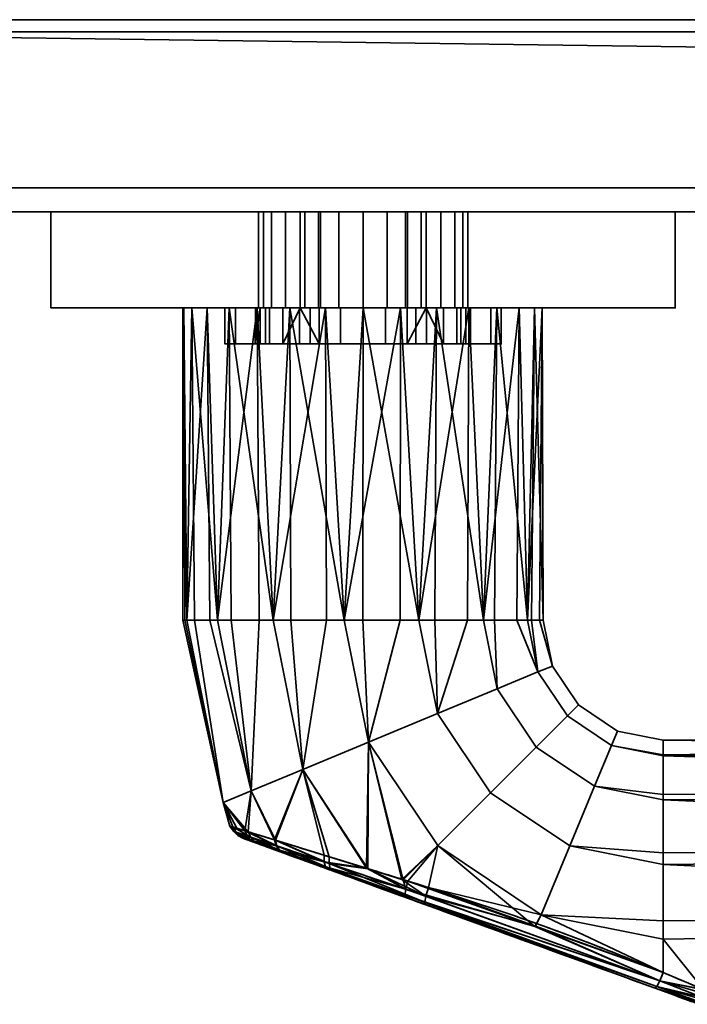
# Model space of a CAD drawing. Header units: millimetres. Extents: x -603 to 3703, y -115 to 193.
# Tile 290 of 656: x 1065 to 1121, y -115 to -33. Entities that reach past the tile are written whole.
import ezdxf

# ---------------------------------------------------------------- set-up
doc = ezdxf.new("R2010")
doc.units = ezdxf.units.MM
doc.layers.add('152', color=7, linetype='Continuous', true_color=0xffffff)

# ---------------------------------------------------------------- blocks, each defined once
blk = doc.blocks.new('UG_SURFACE_071')
at = {"layer": '152', "color": 43, "linetype": 'Continuous', "lineweight": 35}
for points in [[(1029, 0, 2017), (1029, -34, 2017), (1971, -34, 2017), (1971, 0, 2017)], [(1029, -34), (1029, -2), (1971, -2), (1971, -34)], [(1971, -34, 2017), (1029, -34, 2017), (1016, -34, 2030), (1984, -34, 2030)], [(1984, -47), (1016, -47), (1016, -34), (1029, -34)], [(1016, -34, 2030), (1016, -49, 2030), (1984, -49, 2030), (1984, -34, 2030)], [(1984, -47), (1029, -34), (1971, -34)], [(1016, -49, 2), (1016, -47), (1984, -47), (1984, -49, 2)], [(1016, -49, 2030), (1068, -49, 1186.5), (1094, -49, 1190)], [(1016, -49, 2), (1094, -49, 948), (1068, -49, 951.5)], [(1068, -49, 951.5), (1068, -49, 1186.5), (1016, -49, 2030), (1016, -49, 2)], [(1094, -49, 1190), (1120, -49, 1186.5), (1984, -49, 2030), (1016, -49, 2030)], [(1120, -49, 951.5), (1094, -49, 948), (1016, -49, 2), (1984, -49, 2)], [(1094, -49, 948), (1094, -57, 948), (1068, -57, 951.5), (1068, -49, 951.5)], [(1068, -49, 1186.5), (1068, -57, 1186.5), (1094, -57, 1190), (1094, -49, 1190)], [(1068, -49, 951.5), (1068, -57, 951.5), (1068, -57, 1186.5), (1068, -49, 1186.5)], [(1085.289, -49, 1011.173), (1085.289, -57, 1011.173), (1086.367, -57, 1007.721), (1086.367, -49, 1007.721)], [(1085.699, -49, 1014.767), (1085.699, -57, 1014.767), (1085.289, -57, 1011.173), (1085.289, -49, 1011.173)], [(1099.25, -49, 1005), (1085.289, -49, 1011.173), (1086.367, -49, 1007.721), (1088.75, -49, 1005)], [(1085.699, -49, 1014.767), (1085.289, -49, 1011.173), (1099.25, -49, 1005)], [(1087.527, -49, 1017.888), (1087.527, -57, 1017.888), (1085.699, -57, 1014.767), (1085.699, -49, 1014.767)], [(1099.25, -49, 1005), (1090.461, -49, 1020.002), (1087.527, -49, 1017.888), (1085.699, -49, 1014.767)], [(1086.367, -49, 1007.721), (1086.367, -57, 1007.721), (1088.75, -57, 1005), (1088.75, -49, 1005)], [(1090.461, -49, 1020.002), (1090.461, -57, 1020.002), (1087.527, -57, 1017.888), (1087.527, -49, 1017.888)], [(1088.75, -49, 992.5), (1088.75, -57, 992.5), (1089.15, -57, 990.491), (1089.15, -49, 990.491)], [(1088.75, -49, 1005), (1088.75, -57, 1005), (1088.75, -57, 1004.69)], [(1088.75, -57, 1004.69), (1088.75, -57, 992.5), (1088.75, -49, 992.5), (1088.75, -49, 1005)], [(1099.25, -49, 992.5), (1088.75, -49, 992.5), (1089.15, -49, 990.491), (1090.288, -49, 988.788)], [(1099.25, -49, 992.5), (1099.25, -49, 1005), (1088.75, -49, 1005), (1088.75, -49, 992.5)], [(1089.15, -49, 990.491), (1089.15, -57, 990.491), (1090.288, -57, 988.788), (1090.288, -49, 988.788)], [(1090.288, -49, 988.788), (1090.288, -57, 988.788), (1091.991, -57, 987.65), (1091.991, -49, 987.65)], [(1097.712, -49, 988.788), (1090.288, -49, 988.788), (1091.991, -49, 987.65)], [(1097.712, -49, 988.788), (1098.85, -49, 990.491), (1099.25, -49, 992.5), (1090.288, -49, 988.788)], [(1094, -49, 1020.75), (1094, -57, 1020.75), (1090.461, -57, 1020.002), (1090.461, -49, 1020.002)], [(1099.25, -49, 1005), (1097.539, -49, 1020.002), (1094, -49, 1020.75), (1090.461, -49, 1020.002)], [(1091.991, -49, 987.65), (1091.991, -57, 987.65), (1094, -57, 987.25), (1094, -49, 987.25)], [(1091.991, -49, 987.65), (1094, -49, 987.25), (1096.009, -49, 987.65), (1097.712, -49, 988.788)], [(1120, -49, 951.5), (1120, -57, 951.5), (1094, -57, 948), (1094, -49, 948)], [(1094, -49, 1190), (1094, -57, 1190), (1120, -57, 1186.5), (1120, -49, 1186.5)], [(1094, -49, 987.25), (1094, -57, 987.25), (1096.009, -57, 987.65), (1096.009, -49, 987.65)], [(1097.539, -49, 1020.002), (1097.539, -57, 1020.002), (1094, -57, 1020.75), (1094, -49, 1020.75)], [(1096.009, -49, 987.65), (1096.009, -57, 987.65), (1097.712, -57, 988.788), (1097.712, -49, 988.788)], [(1100.473, -49, 1017.888), (1100.473, -57, 1017.888), (1097.539, -57, 1020.002), (1097.539, -49, 1020.002)], [(1102.301, -49, 1014.767), (1100.473, -49, 1017.888), (1097.539, -49, 1020.002), (1099.25, -49, 1005)], [(1097.712, -49, 988.788), (1097.712, -57, 988.788), (1098.85, -57, 990.491), (1098.85, -49, 990.491)], [(1098.85, -49, 990.491), (1098.85, -57, 990.491), (1099.25, -57, 992.5), (1099.25, -49, 992.5)], [(1099.25, -49, 1005), (1099.25, -49, 992.5), (1099.25, -57, 992.5), (1099.25, -57, 1004.69)], [(1099.25, -57, 1004.69), (1099.25, -57, 1005), (1099.25, -49, 1005)], [(1099.25, -49, 1005), (1099.25, -57, 1005), (1101.632, -57, 1007.721), (1101.632, -49, 1007.721)], [(1099.25, -49, 1005), (1101.632, -49, 1007.721), (1102.711, -49, 1011.173), (1102.301, -49, 1014.767)], [(1102.301, -49, 1014.767), (1102.301, -57, 1014.767), (1100.473, -57, 1017.888), (1100.473, -49, 1017.888)], [(1101.632, -49, 1007.721), (1101.632, -57, 1007.721), (1102.711, -57, 1011.173), (1102.711, -49, 1011.173)], [(1102.711, -49, 1011.173), (1102.711, -57, 1011.173), (1102.301, -57, 1014.767), (1102.301, -49, 1014.767)], [(1984, -49, 2), (1984, -49, 2030), (1120, -49, 1186.5), (1120, -49, 951.5)], [(1120, -49, 1186.5), (1120, -57, 1186.5), (1120, -57, 951.5), (1120, -49, 951.5)], [(1068, -57, 951.5), (1082.5, -57, 993.5), (1082.5, -57, 1014.5)], [(1068, -57, 951.5), (1079.734, -57, 1099.365), (1079, -57, 1104)], [(1068, -57, 951.5), (1083.375, -57, 989.099), (1082.5, -57, 993.5)], [(1079, -57, 1104), (1079.082, -57, 1105.568), (1068, -57, 1186.5), (1068, -57, 951.5)], [(1068, -57, 951.5), (1085.868, -57, 985.368), (1083.375, -57, 989.099)], [(1094, -57, 1190), (1068, -57, 1186.5), (1090.881, -57, 1118.672)], [(1068, -57, 1186.5), (1081.01, -57, 1111.5), (1085.183, -57, 1116.135)], [(1068, -57, 951.5), (1082.853, -57, 1093.963), (1079.734, -57, 1099.365)], [(1068, -57, 951.5), (1089.599, -57, 982.875), (1085.868, -57, 985.368)], [(1085.183, -57, 1116.135), (1090.881, -57, 1118.672), (1068, -57, 1186.5)], [(1068, -57, 951.5), (1087.899, -57, 1090.297), (1082.853, -57, 1093.963)], [(1068, -57, 951.5), (1094, -57, 948), (1094, -57, 982), (1089.599, -57, 982.875)], [(1082.5, -57, 1014.5), (1094, -57, 1089), (1087.899, -57, 1090.297), (1068, -57, 951.5)], [(1079.082, -57, 1105.568), (1081.01, -57, 1111.5), (1068, -57, 1186.5)], [(1079, -57, 1104), (1079.734, -57, 1099.365), (1079.328, -83, 1100.881)], [(1079.082, -57, 1105.568), (1079, -57, 1104), (1079, -83, 1104)], [(1079, -83, 1104), (1079.164, -83, 1105.559), (1079.082, -57, 1105.568)], [(1079.328, -83, 1100.881), (1079, -83, 1104), (1079, -57, 1104)], [(1081.01, -57, 1111.5), (1079.082, -57, 1105.568), (1079.328, -83, 1107.119)], [(1079.082, -57, 1105.568), (1079.164, -83, 1105.559), (1079.328, -83, 1107.119)], [(1079.734, -57, 1099.365), (1079.959, -83, 1099.465), (1079.328, -83, 1100.881)], [(1079.328, -83, 1107.119), (1081.234, -83, 1111.4), (1081.01, -57, 1111.5)], [(1079.734, -57, 1099.365), (1082.853, -57, 1093.963), (1081.865, -83, 1095.183)], [(1081.865, -83, 1095.183), (1079.959, -83, 1099.465), (1079.734, -57, 1099.365)], [(1085.183, -57, 1116.135), (1081.01, -57, 1111.5), (1081.865, -83, 1112.817)], [(1081.01, -57, 1111.5), (1081.234, -83, 1111.4), (1081.865, -83, 1112.817)], [(1082.853, -57, 1093.963), (1083.017, -83, 1094.146), (1081.865, -83, 1095.183)], [(1081.865, -83, 1112.817), (1085.348, -83, 1115.953), (1085.183, -57, 1116.135)], [(1094, -57, 1089), (1082.5, -57, 1014.5), (1083.375, -57, 1018.901)], [(1083.375, -57, 989.099), (1083.375, -60, 989.099), (1082.5, -60, 993.5), (1082.5, -57, 993.5)], [(1082.5, -57, 993.5), (1082.5, -60, 993.5), (1082.5, -60, 1014.5), (1082.5, -57, 1014.5)], [(1082.5, -57, 1014.5), (1082.5, -60, 1014.5), (1083.375, -60, 1018.901), (1083.375, -57, 1018.901)], [(1082.853, -57, 1093.963), (1087.899, -57, 1090.297), (1086.5, -83, 1091.01)], [(1086.5, -83, 1091.01), (1083.017, -83, 1094.146), (1082.853, -57, 1093.963)], [(1083.375, -57, 1018.901), (1085.868, -57, 1022.632), (1094, -57, 1089)], [(1085.868, -57, 985.368), (1085.868, -60, 985.368), (1083.375, -60, 989.099), (1083.375, -57, 989.099)], [(1083.375, -57, 1018.901), (1083.375, -60, 1018.901), (1085.868, -60, 1022.632), (1085.868, -57, 1022.632)], [(1085.441, -57, 1009.219), (1085.049, -57, 1012.941), (1085, -60, 1012)], [(1085.049, -57, 1012.941), (1085.049, -60, 1012.941), (1085, -60, 1012)], [(1085, -60, 1012), (1085.441, -60, 1009.219), (1085.441, -57, 1009.219)], [(1086.206, -57, 1016.5), (1086.206, -60, 1016.5), (1085.049, -60, 1012.941), (1085.049, -57, 1012.941)], [(1085.049, -57, 1012.941), (1085.289, -57, 1011.173), (1085.699, -57, 1014.767)], [(1085.699, -57, 1014.767), (1086.206, -57, 1016.5), (1085.049, -57, 1012.941)], [(1085.289, -57, 1011.173), (1085.049, -57, 1012.941), (1085.441, -57, 1009.219)], [(1090.881, -57, 1118.672), (1085.183, -57, 1116.135), (1086.5, -83, 1116.99)], [(1085.183, -57, 1116.135), (1085.348, -83, 1115.953), (1086.5, -83, 1116.99)], [(1085.441, -57, 1009.219), (1086.367, -57, 1007.721), (1085.289, -57, 1011.173)], [(1085.441, -57, 1009.219), (1085.441, -60, 1009.219), (1087.312, -60, 1005.978), (1087.312, -57, 1005.978)], [(1086.367, -57, 1007.721), (1085.441, -57, 1009.219), (1087.312, -57, 1005.978)], [(1086.206, -57, 1016.5), (1085.699, -57, 1014.767), (1087.527, -57, 1017.888)], [(1094, -57, 1089), (1085.868, -57, 1022.632), (1089.599, -57, 1025.125)], [(1089.599, -57, 982.875), (1089.599, -60, 982.875), (1085.868, -60, 985.368), (1085.868, -57, 985.368)], [(1085.868, -57, 1022.632), (1085.868, -60, 1022.632), (1089.599, -60, 1025.125), (1089.599, -57, 1025.125)], [(1088.71, -57, 1019.281), (1088.71, -60, 1019.281), (1086.206, -60, 1016.5), (1086.206, -57, 1016.5)], [(1087.527, -57, 1017.888), (1088.71, -57, 1019.281), (1086.206, -57, 1016.5)], [(1087.312, -57, 1005.978), (1088.75, -57, 1004.69), (1088.75, -57, 1005), (1086.367, -57, 1007.721)], [(1087.899, -57, 1090.297), (1087.975, -83, 1090.53), (1086.5, -83, 1091.01)], [(1086.5, -83, 1116.99), (1090.957, -83, 1118.439), (1090.881, -57, 1118.672)], [(1087.312, -60, 1005.978), (1090.339, -60, 1003.778), (1088.75, -57, 1004.69)], [(1088.75, -57, 1004.69), (1087.312, -57, 1005.978), (1087.312, -60, 1005.978)], [(1088.71, -57, 1019.281), (1087.527, -57, 1017.888), (1090.461, -57, 1020.002)], [(1087.899, -57, 1090.297), (1094, -57, 1089), (1092.432, -83, 1089.082)], [(1092.432, -83, 1089.082), (1087.975, -83, 1090.53), (1087.899, -57, 1090.297)], [(1092.129, -57, 1020.803), (1092.129, -60, 1020.803), (1088.71, -60, 1019.281), (1088.71, -57, 1019.281)], [(1090.461, -57, 1020.002), (1092.129, -57, 1020.803), (1088.71, -57, 1019.281)], [(1090.339, -60, 1003.778), (1090.339, -57, 1003.778), (1088.75, -57, 1004.69)], [(1088.75, -57, 992.5), (1094, -57, 987.25), (1091.991, -57, 987.65), (1090.288, -57, 988.788)], [(1090.288, -57, 988.788), (1089.15, -57, 990.491), (1088.75, -57, 992.5)], [(1088.75, -57, 992.5), (1088.75, -57, 1004.69), (1090.339, -57, 1003.778)], [(1088.75, -57, 992.5), (1090.339, -57, 1003.778), (1094, -57, 1003), (1094, -57, 987.25)], [(1089.599, -57, 1025.125), (1094, -57, 1026), (1094, -57, 1089)], [(1094, -57, 982), (1094, -60, 982), (1089.599, -60, 982.875), (1089.599, -57, 982.875)], [(1089.599, -57, 1025.125), (1089.599, -60, 1025.125), (1094, -60, 1026), (1094, -57, 1026)], [(1090.339, -57, 1003.778), (1090.339, -60, 1003.778), (1094, -60, 1003), (1094, -57, 1003)], [(1092.129, -57, 1020.803), (1090.461, -57, 1020.002), (1094, -57, 1020.75)], [(1090.881, -57, 1118.672), (1097.119, -57, 1118.672), (1120, -57, 1186.5), (1094, -57, 1190)], [(1097.119, -57, 1118.672), (1090.881, -57, 1118.672), (1092.432, -83, 1118.918)], [(1090.881, -57, 1118.672), (1090.957, -83, 1118.439), (1092.432, -83, 1118.918)], [(1095.871, -57, 1020.803), (1095.871, -60, 1020.803), (1092.129, -60, 1020.803), (1092.129, -57, 1020.803)], [(1094, -57, 1020.75), (1095.871, -57, 1020.803), (1092.129, -57, 1020.803)], [(1094, -57, 1089), (1093.974, -83, 1089.244), (1092.432, -83, 1089.082)], [(1092.432, -83, 1118.918), (1097.093, -83, 1118.428), (1097.119, -57, 1118.672)], [(1098.635, -83, 1089.734), (1093.974, -83, 1089.244), (1094, -57, 1089)], [(1100.101, -57, 1090.297), (1094, -57, 1089), (1094, -57, 1026), (1098.401, -57, 1025.125)], [(1098.401, -57, 982.875), (1094, -57, 982), (1094, -57, 948), (1120, -57, 951.5)], [(1098.401, -57, 982.875), (1098.401, -60, 982.875), (1094, -60, 982), (1094, -57, 982)], [(1094, -57, 1026), (1094, -60, 1026), (1098.401, -60, 1025.125), (1098.401, -57, 1025.125)], [(1094, -57, 1089), (1100.101, -57, 1090.297), (1098.635, -83, 1089.734)], [(1094, -57, 1003), (1094, -60, 1003), (1097.661, -60, 1003.778), (1097.661, -57, 1003.778)], [(1094, -57, 987.25), (1094, -57, 1003), (1097.661, -57, 1003.778), (1099.25, -57, 992.5)], [(1097.712, -57, 988.788), (1096.009, -57, 987.65), (1094, -57, 987.25), (1099.25, -57, 992.5)], [(1095.871, -57, 1020.803), (1094, -57, 1020.75), (1097.539, -57, 1020.002)], [(1099.29, -57, 1019.281), (1099.29, -60, 1019.281), (1095.871, -60, 1020.803), (1095.871, -57, 1020.803)], [(1099.29, -57, 1019.281), (1095.871, -57, 1020.803), (1097.539, -57, 1020.002)], [(1097.119, -57, 1118.672), (1097.093, -83, 1118.428), (1098.635, -83, 1118.266)], [(1120, -57, 1186.5), (1097.119, -57, 1118.672), (1102.817, -57, 1116.135)], [(1102.817, -57, 1116.135), (1097.119, -57, 1118.672), (1098.635, -83, 1118.266)], [(1097.539, -57, 1020.002), (1100.473, -57, 1017.888), (1099.29, -57, 1019.281)], [(1099.25, -57, 1004.69), (1097.661, -60, 1003.778), (1100.688, -60, 1005.978)], [(1099.25, -57, 1004.69), (1097.661, -57, 1003.778), (1097.661, -60, 1003.778)], [(1097.661, -57, 1003.778), (1099.25, -57, 1004.69), (1099.25, -57, 992.5)], [(1099.25, -57, 992.5), (1098.85, -57, 990.491), (1097.712, -57, 988.788)], [(1120, -57, 951.5), (1102.132, -57, 985.368), (1098.401, -57, 982.875)], [(1098.401, -57, 1025.125), (1102.132, -57, 1022.632), (1100.101, -57, 1090.297)], [(1102.132, -57, 985.368), (1102.132, -60, 985.368), (1098.401, -60, 982.875), (1098.401, -57, 982.875)], [(1098.401, -57, 1025.125), (1098.401, -60, 1025.125), (1102.132, -60, 1022.632), (1102.132, -57, 1022.632)], [(1100.101, -57, 1090.297), (1099.978, -83, 1090.51), (1098.635, -83, 1089.734)], [(1098.635, -83, 1118.266), (1102.694, -83, 1115.923), (1102.817, -57, 1116.135)], [(1100.688, -60, 1005.978), (1100.688, -57, 1005.978), (1099.25, -57, 1004.69)], [(1101.632, -57, 1007.721), (1099.25, -57, 1005), (1099.25, -57, 1004.69), (1100.688, -57, 1005.978)], [(1101.794, -57, 1016.5), (1101.794, -60, 1016.5), (1099.29, -60, 1019.281), (1099.29, -57, 1019.281)], [(1101.794, -57, 1016.5), (1099.29, -57, 1019.281), (1100.473, -57, 1017.888)], [(1104.037, -83, 1092.853), (1099.978, -83, 1090.51), (1100.101, -57, 1090.297)], [(1120, -57, 951.5), (1100.101, -57, 1090.297), (1104.625, -57, 1018.901), (1105.5, -57, 1014.5)], [(1100.101, -57, 1090.297), (1102.132, -57, 1022.632), (1104.625, -57, 1018.901)], [(1120, -57, 951.5), (1105.147, -57, 1093.963), (1100.101, -57, 1090.297)], [(1100.101, -57, 1090.297), (1105.147, -57, 1093.963), (1104.037, -83, 1092.853)], [(1100.473, -57, 1017.888), (1102.301, -57, 1014.767), (1101.794, -57, 1016.5)], [(1100.688, -57, 1005.978), (1100.688, -60, 1005.978), (1102.56, -60, 1009.219), (1102.56, -57, 1009.219)], [(1100.688, -57, 1005.978), (1102.56, -57, 1009.219), (1101.632, -57, 1007.721)], [(1102.711, -57, 1011.173), (1101.632, -57, 1007.721), (1102.56, -57, 1009.219)], [(1102.951, -57, 1012.941), (1102.951, -60, 1012.941), (1101.794, -60, 1016.5), (1101.794, -57, 1016.5)], [(1102.951, -57, 1012.941), (1101.794, -57, 1016.5), (1102.301, -57, 1014.767)], [(1104.625, -57, 989.099), (1102.132, -57, 985.368), (1120, -57, 951.5)], [(1104.625, -57, 989.099), (1104.625, -60, 989.099), (1102.132, -60, 985.368), (1102.132, -57, 985.368)], [(1102.132, -57, 1022.632), (1102.132, -60, 1022.632), (1104.625, -60, 1018.901), (1104.625, -57, 1018.901)], [(1102.301, -57, 1014.767), (1102.711, -57, 1011.173), (1102.951, -57, 1012.941)], [(1102.56, -57, 1009.219), (1102.56, -60, 1009.219), (1102.951, -60, 1012.941), (1102.951, -57, 1012.941)], [(1102.56, -57, 1009.219), (1102.951, -57, 1012.941), (1102.711, -57, 1011.173)], [(1102.817, -57, 1116.135), (1102.694, -83, 1115.923), (1104.037, -83, 1115.147)], [(1102.817, -57, 1116.135), (1106.99, -57, 1111.5), (1120, -57, 1186.5)], [(1106.99, -57, 1111.5), (1102.817, -57, 1116.135), (1104.037, -83, 1115.147)], [(1105.147, -57, 1093.963), (1104.949, -83, 1094.107), (1104.037, -83, 1092.853)], [(1104.037, -83, 1115.147), (1106.792, -83, 1111.356), (1106.99, -57, 1111.5)], [(1105.5, -57, 993.5), (1104.625, -57, 989.099), (1120, -57, 951.5)], [(1105.5, -57, 993.5), (1105.5, -60, 993.5), (1104.625, -60, 989.099), (1104.625, -57, 989.099)], [(1104.625, -57, 1018.901), (1104.625, -60, 1018.901), (1105.5, -60, 1014.5), (1105.5, -57, 1014.5)], [(1107.703, -83, 1097.899), (1104.949, -83, 1094.107), (1105.147, -57, 1093.963)], [(1108.266, -57, 1099.365), (1105.147, -57, 1093.963), (1120, -57, 951.5)], [(1105.147, -57, 1093.963), (1108.266, -57, 1099.365), (1107.703, -83, 1097.899)], [(1105.5, -57, 1014.5), (1105.5, -57, 993.5), (1120, -57, 951.5)], [(1105.5, -57, 1014.5), (1105.5, -60, 1014.5), (1105.5, -60, 993.5), (1105.5, -57, 993.5)], [(1106.99, -57, 1111.5), (1106.792, -83, 1111.356), (1107.703, -83, 1110.101)], [(1120, -57, 1186.5), (1106.99, -57, 1111.5), (1108.918, -57, 1105.568)], [(1108.918, -57, 1105.568), (1106.99, -57, 1111.5), (1107.703, -83, 1110.101)], [(1108.266, -57, 1099.365), (1108.026, -83, 1099.416), (1107.703, -83, 1097.899)], [(1107.703, -83, 1110.101), (1108.678, -83, 1105.517), (1108.918, -57, 1105.568)], [(1109, -83, 1104), (1108.026, -83, 1099.416), (1108.266, -57, 1099.365)], [(1108.918, -57, 1105.568), (1108.266, -57, 1099.365), (1120, -57, 951.5), (1120, -57, 1186.5)], [(1108.266, -57, 1099.365), (1108.918, -57, 1105.568), (1109, -83, 1104)], [(1108.918, -57, 1105.568), (1108.678, -83, 1105.517), (1109, -83, 1104)], [(1082.5, -60, 1014.5), (1082.5, -60, 993.5), (1085.441, -60, 1009.219), (1085, -60, 1012)], [(1085, -60, 1012), (1085.049, -60, 1012.941), (1082.5, -60, 1014.5)], [(1082.5, -60, 993.5), (1087.312, -60, 1005.978), (1085.441, -60, 1009.219)], [(1085.049, -60, 1012.941), (1086.206, -60, 1016.5), (1083.375, -60, 1018.901), (1082.5, -60, 1014.5)], [(1090.339, -60, 1003.778), (1087.312, -60, 1005.978), (1082.5, -60, 993.5), (1083.375, -60, 989.099)], [(1085.868, -60, 1022.632), (1083.375, -60, 1018.901), (1086.206, -60, 1016.5), (1088.71, -60, 1019.281)], [(1094, -60, 1003), (1090.339, -60, 1003.778), (1083.375, -60, 989.099), (1085.868, -60, 985.368)], [(1089.599, -60, 1025.125), (1085.868, -60, 1022.632), (1088.71, -60, 1019.281), (1092.129, -60, 1020.803)], [(1085.868, -60, 985.368), (1089.599, -60, 982.875), (1094, -60, 982), (1094, -60, 1003)], [(1094, -60, 1026), (1089.599, -60, 1025.125), (1092.129, -60, 1020.803)], [(1092.129, -60, 1020.803), (1095.871, -60, 1020.803), (1098.401, -60, 1025.125), (1094, -60, 1026)], [(1094, -60, 1003), (1098.401, -60, 982.875), (1102.132, -60, 985.368)], [(1094, -60, 1003), (1094, -60, 982), (1098.401, -60, 982.875)], [(1102.132, -60, 985.368), (1104.625, -60, 989.099), (1097.661, -60, 1003.778), (1094, -60, 1003)], [(1095.871, -60, 1020.803), (1099.29, -60, 1019.281), (1102.132, -60, 1022.632), (1098.401, -60, 1025.125)], [(1100.688, -60, 1005.978), (1097.661, -60, 1003.778), (1104.625, -60, 989.099), (1105.5, -60, 993.5)], [(1099.29, -60, 1019.281), (1101.794, -60, 1016.5), (1104.625, -60, 1018.901), (1102.132, -60, 1022.632)], [(1102.56, -60, 1009.219), (1100.688, -60, 1005.978), (1105.5, -60, 993.5)], [(1105.5, -60, 1014.5), (1104.625, -60, 1018.901), (1101.794, -60, 1016.5), (1102.951, -60, 1012.941)], [(1105.5, -60, 993.5), (1105.5, -60, 1014.5), (1102.951, -60, 1012.941), (1102.56, -60, 1009.219)], [(1082.348, -98.182, 1100.881), (1082.348, -98.182, 1107.119), (1079, -83, 1104)], [(1082.348, -98.182, 1107.119), (1079.164, -83, 1105.559), (1079, -83, 1104)], [(1079, -83, 1104), (1079.328, -83, 1100.881), (1082.348, -98.182, 1100.881)], [(1082.348, -98.182, 1107.119), (1079.328, -83, 1107.119), (1079.164, -83, 1105.559)], [(1082.348, -98.182, 1100.881), (1079.328, -83, 1100.881), (1079.959, -83, 1099.465)], [(1081.234, -83, 1111.4), (1079.328, -83, 1107.119), (1082.348, -98.182, 1107.119), (1084.692, -97.211, 1112.817)], [(1079.959, -83, 1099.465), (1081.865, -83, 1095.183), (1084.692, -97.211, 1095.183), (1082.348, -98.182, 1100.881)], [(1084.692, -97.211, 1112.817), (1081.865, -83, 1112.817), (1081.234, -83, 1111.4)], [(1084.692, -97.211, 1095.183), (1081.865, -83, 1095.183), (1083.017, -83, 1094.146)], [(1085.348, -83, 1115.953), (1081.865, -83, 1112.817), (1084.692, -97.211, 1112.817)], [(1083.017, -83, 1094.146), (1086.5, -83, 1091.01), (1088.974, -95.437, 1091.01), (1084.692, -97.211, 1095.183)], [(1084.692, -97.211, 1112.817), (1088.974, -95.437, 1116.99), (1086.5, -83, 1116.99), (1085.348, -83, 1115.953)], [(1088.974, -95.437, 1091.01), (1086.5, -83, 1091.01), (1087.975, -83, 1090.53)], [(1090.957, -83, 1118.439), (1086.5, -83, 1116.99), (1088.974, -95.437, 1116.99)], [(1087.975, -83, 1090.53), (1092.432, -83, 1089.082), (1094.454, -93.167, 1089.082), (1088.974, -95.437, 1091.01)], [(1088.974, -95.437, 1116.99), (1094.454, -93.167, 1118.918), (1092.432, -83, 1118.918), (1090.957, -83, 1118.439)], [(1094.454, -93.167, 1089.082), (1092.432, -83, 1089.082), (1093.974, -83, 1089.244)], [(1097.093, -83, 1118.428), (1092.432, -83, 1118.918), (1094.454, -93.167, 1118.918)], [(1093.974, -83, 1089.244), (1098.635, -83, 1089.734), (1100.185, -90.793, 1089.734), (1094.454, -93.167, 1089.082)], [(1094.454, -93.167, 1118.918), (1100.185, -90.793, 1118.266), (1098.635, -83, 1118.266), (1097.093, -83, 1118.428)], [(1100.185, -90.793, 1089.734), (1098.635, -83, 1089.734), (1099.978, -83, 1090.51)], [(1102.694, -83, 1115.923), (1098.635, -83, 1118.266), (1100.185, -90.793, 1118.266)], [(1099.978, -83, 1090.51), (1104.037, -83, 1092.853), (1105.176, -88.726, 1092.853), (1100.185, -90.793, 1089.734)], [(1100.185, -90.793, 1118.266), (1105.176, -88.726, 1115.147), (1104.037, -83, 1115.147), (1102.694, -83, 1115.923)], [(1105.176, -88.726, 1092.853), (1104.037, -83, 1092.853), (1104.949, -83, 1094.107)], [(1106.792, -83, 1111.356), (1104.037, -83, 1115.147), (1105.176, -88.726, 1115.147), (1108.563, -87.323, 1110.101)], [(1104.949, -83, 1094.107), (1107.703, -83, 1097.899), (1108.563, -87.323, 1097.899), (1105.176, -88.726, 1092.853)], [(1108.563, -87.323, 1110.101), (1107.703, -83, 1110.101), (1106.792, -83, 1111.356)], [(1108.563, -87.323, 1097.899), (1107.703, -83, 1097.899), (1108.026, -83, 1099.416)], [(1108.678, -83, 1105.517), (1107.703, -83, 1110.101), (1108.563, -87.323, 1110.101), (1109.761, -86.827, 1104)], [(1108.026, -83, 1099.416), (1109, -83, 1104), (1109.761, -86.827, 1104), (1108.563, -87.323, 1097.899)], [(1109.761, -86.827, 1104), (1109, -83, 1104), (1108.678, -83, 1105.517)], [(1109.761, -86.827, 1104), (1111.929, -90.071, 1104), (1111.012, -90.988, 1097.899), (1108.563, -87.323, 1097.899)], [(1108.563, -87.323, 1110.101), (1111.012, -90.988, 1110.101), (1111.929, -90.071, 1104), (1109.761, -86.827, 1104)], [(1108.563, -87.323, 1097.899), (1111.012, -90.988, 1097.899), (1108.42, -93.58, 1092.853), (1105.176, -88.726, 1092.853)], [(1105.176, -88.726, 1115.147), (1108.42, -93.58, 1115.147), (1111.012, -90.988, 1110.101), (1108.563, -87.323, 1110.101)], [(1105.176, -88.726, 1092.853), (1108.42, -93.58, 1092.853), (1104.6, -97.4, 1089.734), (1100.185, -90.793, 1089.734)], [(1100.185, -90.793, 1118.266), (1104.6, -97.4, 1118.266), (1108.42, -93.58, 1115.147), (1105.176, -88.726, 1115.147)], [(1111.929, -90.071, 1104), (1115.173, -92.239, 1104), (1114.677, -93.437, 1097.899), (1111.012, -90.988, 1097.899)], [(1111.012, -90.988, 1110.101), (1114.677, -93.437, 1110.101), (1115.173, -92.239, 1104), (1111.929, -90.071, 1104)], [(1100.185, -90.793, 1089.734), (1104.6, -97.4, 1089.734), (1100.214, -101.786, 1089.082), (1094.454, -93.167, 1089.082)], [(1094.454, -93.167, 1118.918), (1100.214, -101.786, 1118.918), (1104.6, -97.4, 1118.266), (1100.185, -90.793, 1118.266)], [(1111.012, -90.988, 1097.899), (1114.677, -93.437, 1097.899), (1113.274, -96.824, 1092.853), (1108.42, -93.58, 1092.853)], [(1108.42, -93.58, 1115.147), (1113.274, -96.824, 1115.147), (1114.677, -93.437, 1110.101), (1111.012, -90.988, 1110.101)], [(1114.677, -93.437, 1097.899), (1115.173, -92.239, 1104), (1119, -93, 1104), (1119, -94.218, 1098.27)], [(1119, -94.218, 1109.73), (1119, -93, 1104), (1115.173, -92.239, 1104), (1114.677, -93.437, 1110.101)], [(1094.454, -93.167, 1118.918), (1088.974, -95.437, 1116.99), (1094.408, -103.716, 1116.839)], [(1094.274, -103.671, 1091.138), (1088.974, -95.437, 1091.01), (1094.454, -93.167, 1089.082)], [(1097.349, -104.62, 1090.135), (1094.274, -103.671, 1091.138), (1094.454, -93.167, 1089.082)], [(1094.454, -93.167, 1118.918), (1094.408, -103.716, 1116.839), (1097.239, -104.593, 1117.64)], [(1094.454, -93.167, 1089.082), (1100.214, -101.786, 1089.082), (1097.349, -104.62, 1090.135)], [(1097.239, -104.593, 1117.64), (1100.214, -101.786, 1118.918), (1094.454, -93.167, 1118.918)], [(1113.274, -96.824, 1092.853), (1114.677, -93.437, 1097.899), (1119, -94.297, 1097.899), (1119, -97.516, 1093.467)], [(1119, -97.516, 1114.532), (1119, -94.297, 1110.101), (1114.677, -93.437, 1110.101), (1113.274, -96.824, 1115.147)], [(1114.677, -93.437, 1110.101), (1119, -94.297, 1110.101), (1119, -94.218, 1109.73)], [(1119, -94.218, 1098.27), (1119, -94.297, 1097.899), (1114.677, -93.437, 1097.899)], [(1217, -94.144, 1098.254), (1119, -94.218, 1098.27), (1119, -93, 1104)], [(1217, -93, 1104), (1119, -93, 1104), (1119, -94.218, 1109.73)], [(1119, -94.218, 1109.73), (1217, -94.144, 1109.746), (1217, -93, 1104)], [(1119, -93, 1104), (1217, -93, 1104), (1217, -94.144, 1098.254)], [(1108.42, -93.58, 1092.853), (1113.274, -96.824, 1092.853), (1111.207, -101.815, 1089.734), (1104.6, -97.4, 1089.734)], [(1104.6, -97.4, 1118.266), (1111.207, -101.815, 1118.266), (1113.274, -96.824, 1115.147), (1108.42, -93.58, 1115.147)], [(1119, -94.297, 1097.899), (1217, -94.144, 1098.254), (1217, -97.402, 1093.385)], [(1217, -94.144, 1109.746), (1119, -94.218, 1109.73), (1119, -94.297, 1110.101)], [(1119, -94.297, 1110.101), (1217, -97.402, 1114.615), (1217, -94.144, 1109.746)], [(1119, -94.297, 1097.899), (1119, -94.218, 1098.27), (1217, -94.144, 1098.254)], [(1217, -97.402, 1093.385), (1119, -97.516, 1093.467), (1119, -94.297, 1097.899)], [(1119, -94.297, 1110.101), (1119, -97.516, 1114.532), (1217, -97.402, 1114.615)], [(1088.974, -95.437, 1116.99), (1084.692, -97.211, 1112.817), (1086.717, -101.34, 1112.813)], [(1086.613, -101.308, 1095.278), (1084.692, -97.211, 1095.183), (1088.974, -95.437, 1091.01)], [(1088.974, -95.437, 1091.01), (1090.759, -102.586, 1092.285), (1086.613, -101.308, 1095.278)], [(1086.717, -101.34, 1112.813), (1091.18, -102.716, 1115.926), (1088.974, -95.437, 1116.99)], [(1088.974, -95.437, 1091.01), (1094.274, -103.671, 1091.138), (1090.759, -102.586, 1092.285)], [(1091.18, -102.716, 1115.926), (1094.408, -103.716, 1116.839), (1088.974, -95.437, 1116.99)], [(1082.348, -98.182, 1100.881), (1084.692, -97.211, 1095.183), (1084.142, -100.541, 1098.674)], [(1084.424, -100.629, 1109.854), (1084.692, -97.211, 1112.817), (1082.348, -98.182, 1107.119)], [(1084.692, -97.211, 1095.183), (1086.613, -101.308, 1095.278), (1084.142, -100.541, 1098.674)], [(1084.424, -100.629, 1109.854), (1086.675, -101.327, 1112.784), (1084.692, -97.211, 1112.817)], [(1086.675, -101.327, 1112.784), (1086.717, -101.34, 1112.813), (1084.692, -97.211, 1112.817)], [(1104.6, -97.4, 1089.734), (1111.207, -101.815, 1089.734), (1108.833, -107.546, 1089.082), (1100.214, -101.786, 1089.082)], [(1100.214, -101.786, 1118.918), (1108.833, -107.546, 1118.918), (1111.207, -101.815, 1118.266), (1104.6, -97.4, 1118.266)], [(1111.207, -101.815, 1089.734), (1113.274, -96.824, 1092.853), (1119, -97.963, 1092.853), (1119, -102.376, 1090.305)], [(1119, -102.376, 1117.695), (1119, -97.963, 1115.147), (1113.274, -96.824, 1115.147), (1111.207, -101.815, 1118.266)], [(1113.274, -96.824, 1115.147), (1119, -97.963, 1115.147), (1119, -97.516, 1114.532)], [(1119, -97.516, 1093.467), (1119, -97.963, 1092.853), (1113.274, -96.824, 1092.853)], [(1119, -97.963, 1092.853), (1217, -97.402, 1093.385), (1217, -102.277, 1090.135)], [(1217, -102.277, 1117.865), (1217, -97.402, 1114.615), (1119, -97.963, 1115.147)], [(1217, -97.402, 1114.615), (1119, -97.516, 1114.532), (1119, -97.963, 1115.147)], [(1119, -97.963, 1092.853), (1119, -97.516, 1093.467), (1217, -97.402, 1093.385)], [(1082.348, -98.182, 1107.119), (1082.348, -98.182, 1100.881), (1082.916, -100.158, 1102.843)], [(1082.348, -98.182, 1100.881), (1083.484, -100.335, 1100.914), (1082.916, -100.158, 1102.843)], [(1082.348, -98.182, 1107.119), (1083.15, -100.231, 1106.582), (1084.424, -100.629, 1109.854)], [(1082.916, -100.158, 1102.843), (1083.15, -100.231, 1106.582), (1082.348, -98.182, 1107.119)], [(1084.142, -100.541, 1098.674), (1083.484, -100.335, 1100.914), (1082.348, -98.182, 1100.881)], [(1217, -102.277, 1090.135), (1119, -102.376, 1090.305), (1119, -97.963, 1092.853)], [(1119, -97.963, 1115.147), (1119, -102.376, 1117.695), (1217, -102.277, 1117.865)], [(1083.195, -100.594, 1102.889), (1082.916, -100.158, 1102.843), (1083.484, -100.335, 1100.914)], [(1082.916, -100.158, 1102.843), (1083.195, -100.594, 1102.889), (1083.419, -100.67, 1106.481)], [(1083.419, -100.67, 1106.481), (1083.15, -100.231, 1106.582), (1082.916, -100.158, 1102.843)], [(1083.15, -100.231, 1106.582), (1083.419, -100.67, 1106.481), (1084.643, -101.084, 1109.63)], [(1084.643, -101.084, 1109.63), (1084.424, -100.629, 1109.854), (1083.15, -100.231, 1106.582)], [(1084.372, -100.992, 1098.879), (1083.195, -100.594, 1102.889), (1083.484, -100.335, 1100.914)], [(1083.195, -100.594, 1102.889), (1083.575, -100.943, 1102.941), (1083.791, -101.02, 1106.364)], [(1083.791, -101.02, 1106.364), (1083.419, -100.67, 1106.481), (1083.195, -100.594, 1102.889)], [(1083.575, -100.943, 1102.941), (1083.195, -100.594, 1102.889), (1084.372, -100.992, 1098.879)], [(1083.419, -100.67, 1106.481), (1083.791, -101.02, 1106.364), (1084.97, -101.441, 1109.363)], [(1084.97, -101.441, 1109.363), (1084.643, -101.084, 1109.63), (1083.419, -100.67, 1106.481)], [(1083.484, -100.335, 1100.914), (1084.142, -100.541, 1098.674), (1084.372, -100.992, 1098.879)], [(1084.142, -100.541, 1098.674), (1086.613, -101.308, 1095.278), (1086.75, -101.795, 1095.602)], [(1086.75, -101.795, 1095.602), (1084.372, -100.992, 1098.879), (1084.142, -100.541, 1098.674)], [(1084.424, -100.629, 1109.854), (1084.643, -101.084, 1109.63), (1086.809, -101.815, 1112.458)], [(1086.809, -101.815, 1112.458), (1086.675, -101.327, 1112.784), (1084.424, -100.629, 1109.854)], [(1084.372, -100.992, 1098.879), (1084.709, -101.348, 1099.121), (1083.575, -100.943, 1102.941)], [(1083.791, -101.02, 1106.364), (1083.575, -100.943, 1102.941), (1084.033, -101.181, 1102.998)], [(1084.033, -101.181, 1102.998), (1083.575, -100.943, 1102.941), (1084.709, -101.348, 1099.121)], [(1084.97, -101.441, 1109.363), (1083.791, -101.02, 1106.364), (1084.242, -101.257, 1106.238)], [(1084.033, -101.181, 1102.998), (1084.242, -101.257, 1106.238), (1083.791, -101.02, 1106.364)], [(1084.709, -101.348, 1099.121), (1085.128, -101.58, 1099.384), (1084.033, -101.181, 1102.998)], [(1084.242, -101.257, 1106.238), (1084.033, -101.181, 1102.998), (1085.128, -101.58, 1099.384), (1087.346, -102.387, 1096.441)], [(1084.242, -101.257, 1106.238), (1085.381, -101.672, 1109.074), (1084.97, -101.441, 1109.363)], [(1087.346, -102.387, 1096.441), (1085.381, -101.672, 1109.074), (1084.242, -101.257, 1106.238)], [(1084.709, -101.348, 1099.121), (1084.372, -100.992, 1098.879), (1086.75, -101.795, 1095.602)], [(1084.643, -101.084, 1109.63), (1084.97, -101.441, 1109.363), (1087.059, -102.186, 1112.056)], [(1087.059, -102.186, 1112.056), (1086.809, -101.815, 1112.458), (1084.643, -101.084, 1109.63)], [(1086.75, -101.795, 1095.602), (1087.001, -102.166, 1096.001), (1084.709, -101.348, 1099.121)], [(1085.128, -101.58, 1099.384), (1084.709, -101.348, 1099.121), (1087.001, -102.166, 1096.001)], [(1087.059, -102.186, 1112.056), (1084.97, -101.441, 1109.363), (1085.381, -101.672, 1109.074)], [(1087.001, -102.166, 1096.001), (1087.346, -102.387, 1096.441), (1085.128, -101.58, 1099.384)], [(1085.381, -101.672, 1109.074), (1087.402, -102.407, 1111.613), (1087.059, -102.186, 1112.056)], [(1087.402, -102.407, 1111.613), (1085.381, -101.672, 1109.074), (1091.101, -103.754, 1093.847)], [(1087.346, -102.387, 1096.441), (1091.101, -103.754, 1093.847), (1085.381, -101.672, 1109.074)], [(1086.613, -101.308, 1095.278), (1090.759, -102.586, 1092.285), (1090.756, -103.141, 1092.691)], [(1090.756, -103.141, 1092.691), (1086.75, -101.795, 1095.602), (1086.613, -101.308, 1095.278)], [(1086.717, -101.34, 1112.813), (1086.675, -101.327, 1112.784), (1086.809, -101.815, 1112.458)], [(1086.717, -101.34, 1112.813), (1086.809, -101.815, 1112.458), (1091.164, -103.278, 1115.516)], [(1091.164, -103.278, 1115.516), (1091.18, -102.716, 1115.926), (1086.717, -101.34, 1112.813)], [(1087.001, -102.166, 1096.001), (1086.75, -101.795, 1095.602), (1090.756, -103.141, 1092.691)], [(1086.809, -101.815, 1112.458), (1087.059, -102.186, 1112.056), (1091.271, -103.687, 1114.964)], [(1091.271, -103.687, 1114.964), (1091.164, -103.278, 1115.516), (1086.809, -101.815, 1112.458)], [(1090.756, -103.141, 1092.691), (1090.875, -103.546, 1093.233), (1087.001, -102.166, 1096.001)], [(1087.346, -102.387, 1096.441), (1087.001, -102.166, 1096.001), (1090.875, -103.546, 1093.233)], [(1091.271, -103.687, 1114.964), (1087.059, -102.186, 1112.056), (1087.402, -102.407, 1111.613)], [(1090.875, -103.546, 1093.233), (1091.101, -103.754, 1093.847), (1087.346, -102.387, 1096.441)], [(1087.402, -102.407, 1111.613), (1091.485, -103.894, 1114.336), (1091.271, -103.687, 1114.964)], [(1091.101, -103.754, 1093.847), (1099.166, -106.689, 1116.361), (1091.485, -103.894, 1114.336), (1087.402, -102.407, 1111.613)], [(1100.214, -101.786, 1118.918), (1097.239, -104.593, 1117.64), (1099.441, -105.275, 1118.263)], [(1097.728, -104.737, 1090.011), (1097.349, -104.62, 1090.135), (1100.214, -101.786, 1089.082)], [(1108.309, -108.529, 1089.831), (1097.728, -104.737, 1090.011), (1100.214, -101.786, 1089.082)], [(1108.833, -107.546, 1118.918), (1100.214, -101.786, 1118.918), (1099.441, -105.275, 1118.263)], [(1100.214, -101.786, 1089.082), (1108.833, -107.546, 1089.082), (1108.309, -108.529, 1089.831)], [(1108.833, -107.546, 1089.082), (1111.207, -101.815, 1089.734), (1119, -103.365, 1089.734), (1119, -108.051, 1089.242)], [(1119, -108.051, 1118.758), (1119, -103.365, 1118.266), (1111.207, -101.815, 1118.266), (1108.833, -107.546, 1118.918)], [(1111.207, -101.815, 1118.266), (1119, -103.365, 1118.266), (1119, -102.376, 1117.695)], [(1119, -102.376, 1090.305), (1119, -103.365, 1089.734), (1111.207, -101.815, 1089.734)], [(1119, -103.365, 1089.734), (1217, -102.277, 1090.135), (1217, -108.025, 1089)], [(1217, -108.025, 1119), (1217, -102.277, 1117.865), (1119, -103.365, 1118.266)], [(1217, -102.277, 1117.865), (1119, -102.376, 1117.695), (1119, -103.365, 1118.266)], [(1119, -103.365, 1089.734), (1119, -102.376, 1090.305), (1217, -102.277, 1090.135)], [(1090.756, -103.141, 1092.691), (1090.759, -102.586, 1092.285), (1094.274, -103.671, 1091.138)], [(1094.274, -103.671, 1091.138), (1097.551, -105.419, 1090.427), (1090.756, -103.141, 1092.691)], [(1090.875, -103.546, 1093.233), (1090.756, -103.141, 1092.691), (1097.551, -105.419, 1090.427)], [(1094.408, -103.716, 1116.839), (1091.18, -102.716, 1115.926), (1091.164, -103.278, 1115.516)], [(1091.164, -103.278, 1115.516), (1091.271, -103.687, 1114.964), (1099.136, -106.488, 1117.182)], [(1094.408, -103.716, 1116.839), (1091.164, -103.278, 1115.516), (1099.233, -105.986, 1117.857)], [(1099.136, -106.488, 1117.182), (1099.233, -105.986, 1117.857), (1091.164, -103.278, 1115.516)], [(1097.551, -105.419, 1090.427), (1097.487, -105.9, 1091.085), (1090.875, -103.546, 1093.233)], [(1091.101, -103.754, 1093.847), (1090.875, -103.546, 1093.233), (1097.487, -105.9, 1091.085)], [(1097.487, -105.9, 1091.085), (1097.549, -106.1, 1091.876), (1091.101, -103.754, 1093.847)], [(1091.101, -103.754, 1093.847), (1097.549, -106.1, 1091.876), (1099.166, -106.689, 1116.361)], [(1099.136, -106.488, 1117.182), (1091.271, -103.687, 1114.964), (1091.485, -103.894, 1114.336)], [(1091.485, -103.894, 1114.336), (1099.166, -106.689, 1116.361), (1099.136, -106.488, 1117.182)], [(1094.274, -103.671, 1091.138), (1097.349, -104.62, 1090.135), (1097.551, -105.419, 1090.427)], [(1099.233, -105.986, 1117.857), (1097.239, -104.593, 1117.64), (1094.408, -103.716, 1116.839)], [(1217, -108.025, 1089), (1119, -108.051, 1089.242), (1119, -103.365, 1089.734)], [(1119, -103.365, 1118.266), (1119, -108.051, 1118.758), (1217, -108.025, 1119)], [(1099.233, -105.986, 1117.857), (1099.441, -105.275, 1118.263), (1097.239, -104.593, 1117.64)], [(1097.349, -104.62, 1090.135), (1097.728, -104.737, 1090.011), (1097.551, -105.419, 1090.427)], [(1097.551, -105.419, 1090.427), (1097.728, -104.737, 1090.011), (1108.309, -108.529, 1089.831)], [(1097.487, -105.9, 1091.085), (1097.551, -105.419, 1090.427), (1118.703, -113.056, 1090.051)], [(1108.309, -108.529, 1089.831), (1118.703, -113.056, 1090.051), (1097.551, -105.419, 1090.427)], [(1108.345, -108.501, 1118.304), (1099.441, -105.275, 1118.263), (1099.233, -105.986, 1117.857)], [(1099.441, -105.275, 1118.263), (1108.345, -108.501, 1118.304), (1108.833, -107.546, 1118.918)], [(1118.703, -113.056, 1090.051), (1118.46, -113.517, 1090.73), (1097.487, -105.9, 1091.085)], [(1097.549, -106.1, 1091.876), (1097.487, -105.9, 1091.085), (1118.46, -113.517, 1090.73)], [(1118.46, -113.517, 1090.73), (1118.316, -113.659, 1091.562), (1097.549, -106.1, 1091.876)], [(1097.549, -106.1, 1091.876), (1118.316, -113.659, 1091.562), (1118.316, -113.659, 1116.438), (1099.166, -106.689, 1116.361)], [(1118.703, -113.056, 1117.949), (1099.233, -105.986, 1117.857), (1099.136, -106.488, 1117.182)], [(1118.46, -113.517, 1117.27), (1099.136, -106.488, 1117.182), (1099.166, -106.689, 1116.361)], [(1099.136, -106.488, 1117.182), (1118.46, -113.517, 1117.27), (1118.703, -113.056, 1117.949)], [(1108.345, -108.501, 1118.304), (1099.233, -105.986, 1117.857), (1118.703, -113.056, 1117.949)], [(1099.166, -106.689, 1116.361), (1118.316, -113.659, 1116.438), (1118.46, -113.517, 1117.27)], [(1119, -112.361, 1089.648), (1108.309, -108.529, 1089.831), (1108.833, -107.546, 1089.082)], [(1108.833, -107.546, 1118.918), (1108.345, -108.501, 1118.304), (1119, -112.361, 1118.352)], [(1108.833, -107.546, 1118.918), (1119, -109.568, 1118.918), (1119, -108.051, 1118.758)], [(1119, -112.361, 1118.352), (1119, -109.568, 1118.918), (1108.833, -107.546, 1118.918)], [(1108.833, -107.546, 1089.082), (1119, -109.568, 1089.082), (1119, -112.361, 1089.648)], [(1119, -108.051, 1089.242), (1119, -109.568, 1089.082), (1108.833, -107.546, 1089.082)], [(1217, -108.025, 1119), (1119, -109.568, 1118.918), (1122.353, -113.769, 1117.846)], [(1217, -108.025, 1119), (1119, -108.051, 1118.758), (1119, -109.568, 1118.918)], [(1122.353, -113.769, 1090.154), (1119, -109.568, 1089.082), (1217, -108.025, 1089)], [(1119, -109.568, 1089.082), (1119, -108.051, 1089.242), (1217, -108.025, 1089)], [(1108.309, -108.529, 1089.831), (1119, -112.361, 1089.648), (1118.703, -113.056, 1090.051)], [(1118.703, -113.056, 1117.949), (1119, -112.361, 1118.352), (1108.345, -108.501, 1118.304)], [(1119, -109.568, 1118.918), (1119, -112.361, 1118.352), (1122.353, -113.769, 1117.846)], [(1122.353, -113.769, 1090.154), (1119, -112.361, 1089.648), (1119, -109.568, 1089.082)], [(1122.206, -114.416, 1117.379), (1118.703, -113.056, 1117.949), (1118.46, -113.517, 1117.27)], [(1118.46, -113.517, 1090.73), (1118.703, -113.056, 1090.051), (1122.206, -114.416, 1090.621)], [(1122.353, -113.769, 1117.846), (1119, -112.361, 1118.352), (1118.703, -113.056, 1117.949)], [(1118.703, -113.056, 1090.051), (1119, -112.361, 1089.648), (1122.353, -113.769, 1090.154)], [(1118.703, -113.056, 1117.949), (1122.35, -113.783, 1117.84), (1122.353, -113.769, 1117.846)], [(1118.703, -113.056, 1117.949), (1122.21, -114.399, 1117.393), (1122.289, -114.067, 1117.692)], [(1122.289, -114.067, 1117.692), (1122.35, -113.783, 1117.84), (1118.703, -113.056, 1117.949)], [(1118.703, -113.056, 1117.949), (1122.206, -114.416, 1117.379), (1122.21, -114.399, 1117.393)], [(1118.703, -113.056, 1090.051), (1122.35, -113.783, 1090.16), (1122.289, -114.067, 1090.308)], [(1122.353, -113.769, 1090.154), (1122.35, -113.783, 1090.16), (1118.703, -113.056, 1090.051)], [(1122.289, -114.067, 1090.308), (1122.21, -114.399, 1090.607), (1118.703, -113.056, 1090.051)], [(1122.21, -114.399, 1090.607), (1122.206, -114.416, 1090.621), (1118.703, -113.056, 1090.051)], [(1122.081, -114.853, 1116.723), (1118.46, -113.517, 1117.27), (1118.316, -113.659, 1116.438)], [(1118.316, -113.659, 1091.562), (1118.46, -113.517, 1090.73), (1122.081, -114.853, 1091.277)], [(1118.316, -113.659, 1091.562), (1122, -115, 1092.051), (1122, -115, 1115.949), (1118.316, -113.659, 1116.438)], [(1118.316, -113.659, 1116.438), (1122.07, -114.888, 1116.66), (1122.081, -114.853, 1116.723)], [(1118.316, -113.659, 1116.438), (1122.002, -115, 1116), (1122.07, -114.888, 1116.66)], [(1118.316, -113.659, 1116.438), (1122, -115, 1115.949), (1122.002, -115, 1116)], [(1122.081, -114.853, 1091.277), (1122.07, -114.888, 1091.34), (1118.316, -113.659, 1091.562)], [(1122.07, -114.888, 1091.34), (1122.002, -115, 1092), (1118.316, -113.659, 1091.562)], [(1122.002, -115, 1092), (1122, -115, 1092.051), (1118.316, -113.659, 1091.562)], [(1118.46, -113.517, 1117.27), (1122.169, -114.566, 1117.244), (1122.206, -114.416, 1117.379)], [(1118.46, -113.517, 1117.27), (1122.087, -114.835, 1116.757), (1122.169, -114.566, 1117.244)], [(1118.46, -113.517, 1117.27), (1122.081, -114.853, 1116.723), (1122.087, -114.835, 1116.757)], [(1122.206, -114.416, 1090.621), (1122.169, -114.566, 1090.757), (1118.46, -113.517, 1090.73)], [(1122.169, -114.566, 1090.757), (1122.087, -114.835, 1091.243), (1118.46, -113.517, 1090.73)], [(1122.087, -114.835, 1091.243), (1122.081, -114.853, 1091.277), (1118.46, -113.517, 1090.73)]]:
    blk.add_3dface(points, dxfattribs=at)

msp = doc.modelspace()

# ---------------------------------------------------------------- linework, layer by layer
at = {"layer": '152', "color": 252, "linetype": 'Continuous', "lineweight": 35, "true_color": 0x939598}
for p, q in [((2026.92, -33, 2072.17), (973.08, -33, 2072.17)), ((1978.08, -33, 2023.33), (1021.92, -33, 2023.33)), ((1984, -34, 2030), (1016, -34, 2030)), ((1971, -34, 2017), (1029, -34, 2017)), ((1016, -47), (1984, -47)), ((1984, -49, 2), (1016, -49, 2)), ((1016, -49, 2030), (1984, -49, 2030)), ((1068, -49, 1186.5), (1068, -57, 1186.5)), ((1068, -49, 951.5), (1068, -57, 951.5)), ((1068, -49, 951.5), (1068, -49, 1186.5)), ((1088.75, -57, 992.5), (1088.75, -49, 992.5)), ((1088.75, -57, 1005), (1088.75, -49, 1005)), ((1088.75, -49, 992.5), (1088.75, -49, 1005)), ((1099.25, -57, 992.5), (1099.25, -49, 992.5)), ((1099.25, -57, 1005), (1099.25, -49, 1005)), ((1099.25, -49, 1005), (1099.25, -49, 992.5)), ((1120, -49, 1186.5), (1120, -57, 1186.5)), ((1120, -49, 951.5), (1120, -57, 951.5)), ((1120, -49, 1186.5), (1120, -49, 951.5)), ((1068, -57, 1186.5), (1068, -57, 951.5)), ((1082.5, -60, 993.5), (1082.5, -57, 993.5)), ((1082.5, -60, 1014.5), (1082.5, -57, 1014.5)), ((1082.5, -57, 993.5), (1082.5, -57, 1014.5)), ((1088.75, -57, 1005), (1088.75, -57, 1004.69)), ((1088.75, -57, 1004.69), (1088.75, -57, 992.5)), ((1099.25, -57, 1004.69), (1099.25, -57, 1005)), ((1099.25, -57, 992.5), (1099.25, -57, 1004.69)), ((1105.5, -60, 993.5), (1105.5, -57, 993.5)), ((1105.5, -60, 1014.5), (1105.5, -57, 1014.5)), ((1105.5, -57, 1014.5), (1105.5, -57, 993.5)), ((1120, -57, 951.5), (1120, -57, 1186.5)), ((1082.5, -60, 993.5), (1082.5, -60, 1014.5)), ((1105.5, -60, 1014.5), (1105.5, -60, 993.5))]:
    msp.add_line(p, q, dxfattribs=at)
at = {"layer": '152', "color": 252, "linetype": 'Continuous', "lineweight": 35, "true_color": 0x939598, "extrusion": (0, 1, 0)}
msp.add_circle((-1094, 1104, -57), 15, dxfattribs=at)
at = {"layer": '152', "color": 252, "linetype": 'Continuous', "lineweight": 35, "true_color": 0x939598, "extrusion": (0, -1, 0)}
for centre, radius in [((1094, 1012, 60), 9), ((1094, 1104, 83), 15)]:
    msp.add_circle(centre, radius, dxfattribs=at)
at = {"layer": '152', "color": 252, "linetype": 'Continuous', "lineweight": 35, "true_color": 0x939598, "extrusion": (0, 1, 0)}
for centre, radius, start, end in [((-1094, 1091.679, -49), 98.321, 74.66639, 105.33361), ((-1094, 1046.321, -49), 98.321, 254.66639, 285.33361), ((-1094, 1012, -49), 8.75, 306.8699, 233.1301), ((-1094, 992.5, -49), 5.25, 180, 0), ((-1094, 1014.5, -57), 11.5, 360, 180), ((-1094, 993.5, -57), 11.5, 180, 0), ((-1094, 993.5, -60), 11.5, 180, 0), ((-1094, 1014.5, -60), 11.5, 360, 180)]:
    msp.add_arc(centre, radius, start, end, dxfattribs=at)
at = {"layer": '152', "color": 252, "linetype": 'Continuous', "lineweight": 35, "true_color": 0x939598, "extrusion": (0, -1, 0)}
for centre, radius, start, end in [((1094, 1091.679, 57), 98.321, 74.66639, 105.33361), ((1094, 1046.321, 57), 98.321, 254.66639, 285.33361), ((1094, 1012, 57), 9, 305.68533, 234.31467), ((1094, 1012, 57), 8.75, 306.8699, 233.1301), ((1094, 1012, 57), 9, 234.31467, 305.68533), ((1094, 992.5, 57), 5.25, 180, 0)]:
    msp.add_arc(centre, radius, start, end, dxfattribs=at)
at = {"layer": '152', "color": 252, "linetype": 'Continuous', "lineweight": 35, "true_color": 0x939598, "extrusion": (1, 0, 0)}
msp.add_arc((-108, 1104, 1119), 15, 253.09721, 106.90279, dxfattribs=at)
at = {"layer": '152', "color": 252, "linetype": 'Continuous', "lineweight": 35, "true_color": 0x939598, "extrusion": (0.934658, -0.340188, 0.103375)}
msp.add_arc((277.682, 973.061, 1196.749), 2, 180, 254.14436, dxfattribs=at)
at = {"layer": '152', "color": 252, "linetype": 'Continuous', "lineweight": 35, "true_color": 0x939598, "extrusion": (0.934658, -0.340188, -0.103375)}
msp.add_arc((277.682, 1223.11, 968.497), 2, 105.85564, 180, dxfattribs=at)
at = {"layer": '152', "color": 252, "linetype": 'Continuous', "lineweight": 35, "true_color": 0x939598, "extrusion": (0.387206, 0.921993, 0)}
for start_param, end_param in [(5.007398, 5.10718), (1.176005, 1.275787)]:
    msp.add_ellipse((1108.615, -108, 1104), major_axis=(35.717, -15), ratio=0.387206, start_param=start_param, end_param=end_param, dxfattribs=at)
at = {"layer": '152', "color": 252, "linetype": 'Continuous', "lineweight": 35, "true_color": 0x939598, "extrusion": (-0.34202, -0.939693, 0)}
for start_param, end_param in [(1.165933, 1.275787), (5.007398, 5.117253)]:
    msp.add_ellipse((1107.931, -109.879, 1104), major_axis=(35.717, -13), ratio=0.34202, start_param=start_param, end_param=end_param, dxfattribs=at)
at = {"layer": '152', "color": 252, "linetype": 'Continuous', "lineweight": 35, "true_color": 0x939598}
for points, knots in [([(1119, -112.361, 1089.648), (1117.254, -111.642, 1089.43), (1115.499, -110.935, 1089.318), (1111.97, -109.564, 1089.192), (1110.195, -108.901, 1089.176), (1104.837, -106.991, 1089.226), (1101.223, -105.827, 1089.358), (1095.862, -104.155, 1090.359), (1094.114, -103.617, 1090.83), (1090.745, -102.582, 1092.203), (1089.124, -102.084, 1093.114), (1086.992, -101.426, 1094.873), (1086.322, -101.218, 1095.534), (1085.138, -100.851, 1096.968), (1084.62, -100.69, 1097.744), (1083.753, -100.419, 1099.43), (1083.42, -100.316, 1100.311), (1082.971, -100.175, 1102.138), (1082.854, -100.139, 1103.1), (1082.866, -100.142, 1105.944), (1083.356, -100.296, 1107.833), (1085.113, -100.843, 1111.181), (1086.365, -101.232, 1112.627), (1089.223, -102.114, 1114.949), (1090.847, -102.613, 1115.848), (1094.224, -103.651, 1117.205), (1095.969, -104.188, 1117.666), (1099.523, -105.297, 1118.319), (1101.329, -105.87, 1118.509), (1104.907, -107.044, 1118.744), (1106.689, -107.651, 1118.792), (1110.235, -108.916, 1118.824), (1111.999, -109.574, 1118.808), (1115.509, -110.939, 1118.681), (1117.257, -111.644, 1118.57), (1119, -112.361, 1118.352)], [0, 0, 0, 0, 0.0625, 0.0625, 0.125, 0.125, 0.25, 0.25, 0.3125, 0.3125, 0.375, 0.375, 0.40625, 0.40625, 0.4375, 0.4375, 0.46875, 0.46875, 0.5, 0.5, 0.5625, 0.5625, 0.625, 0.625, 0.6875, 0.6875, 0.75, 0.75, 0.8125, 0.8125, 0.875, 0.875, 0.9375, 0.9375, 1, 1, 1, 1]), ([(1118.316, -113.659, 1116.438), (1114.98, -112.445, 1116.807), (1111.646, -111.231, 1116.853), (1104.977, -108.804, 1116.82), (1101.629, -107.585, 1116.735), (1096.654, -105.775, 1116), (1095.021, -105.18, 1115.648), (1091.841, -104.023, 1114.57), (1090.283, -103.456, 1113.833), (1087.508, -102.446, 1111.855), (1086.264, -101.993, 1110.592), (1084.478, -101.343, 1107.522), (1083.976, -101.16, 1105.753), (1083.984, -101.163, 1103.077), (1084.114, -101.211, 1102.174), (1084.595, -101.386, 1100.478), (1084.951, -101.515, 1099.658), (1086.29, -102.003, 1097.38), (1087.534, -102.456, 1096.12), (1090.315, -103.467, 1094.149), (1091.874, -104.035, 1093.416), (1095.055, -105.193, 1092.344), (1096.703, -105.793, 1091.991), (1101.682, -107.605, 1091.261), (1105.007, -108.815, 1091.18), (1111.659, -111.236, 1091.147), (1114.985, -112.447, 1091.193), (1118.316, -113.659, 1091.562)], [0, 0, 0, 0, 0.125, 0.125, 0.25, 0.25, 0.3125, 0.3125, 0.375, 0.375, 0.4375, 0.4375, 0.5, 0.5, 0.53125, 0.53125, 0.5625, 0.5625, 0.625, 0.625, 0.6875, 0.6875, 0.75, 0.75, 0.875, 0.875, 1, 1, 1, 1])]:
    msp.add_open_spline(points, degree=3, knots=knots, dxfattribs=at)

# ---------------------------------------------------------------- block references
msp.add_blockref('UG_SURFACE_071', (0, 0), dxfattribs=at)

doc.saveas('drawing.dxf')
